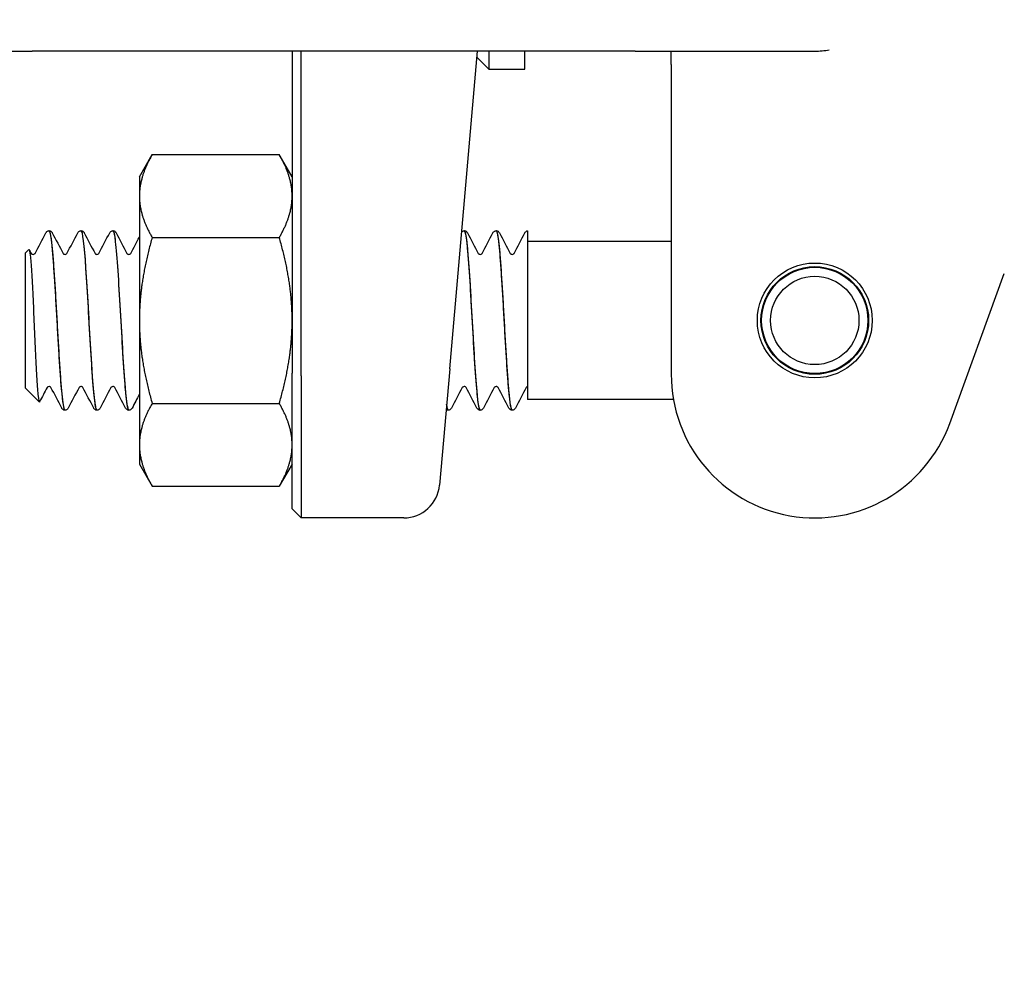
# Model space of a CAD drawing. Header units: inches. Extents: x 24 to 1128, y -69 to 748.
# Tile 343 of 656: x 451.32 to 453.03, y 687.22 to 688.86. Entities that reach past the tile are written whole.
import ezdxf

# ---------------------------------------------------------------- set-up
doc = ezdxf.new("R2010")
doc.units = ezdxf.units.IN
doc.header["$LTSCALE"] = 32
doc.header["$MEASUREMENT"] = 0
doc.layers.add('Dimension (ANSI)', color=7, linetype='Continuous', lineweight=25)
doc.layers.add('Visible (ANSI)', color=7, linetype='Continuous', lineweight=30)
doc.styles.add('Note Text (ANSI)', font='tahoma.ttf')
doc.dimstyles.new('SB Fraction-16 (ANSI)', dxfattribs={"dimscale": 32, "dimtxt": 0.125, "dimasz": 0.098425, "dimexe": 0.125, "dimexo": 0.0625, "dimgap": 0.031496, "dimtad": 0, "dimtih": 1, "dimtoh": 1, "dimdec": 4, "dimrnd": 1e-08, "dimzin": 0, "dimdsep": 46, "dimlunit": 5, "dimtxsty": 'Note Text (ANSI)', "dimcen": 0.09, "dimdle": 0.393701, "dimclrd": 256, "dimclre": 256, "dimclrt": 256, "dimadec": 0, "dimazin": 3, "dimtfac": 0.96, "dimtofl": 0, "dimtmove": 0, "dimatfit": 3, "dimfxl": 1, "dimfrac": 2, "dimtolj": 1, "dimtzin": 12, "dimlwd": -1, "dimlwe": -1, "dimarcsym": 0})

# ---------------------------------------------------------------- blocks, each defined once
blk = doc.blocks.new('*D18')
at = {"layer": 'Defpoints', "color": 0, "transparency": 16777216}
for p in [(468.7806, 692.6685), (316.9743, 544.6685), (468.7806, 544.6685)]:
    blk.add_point(p, dxfattribs=at)
at = {"layer": 'Dimension (ANSI)', "transparency": 16777216}
for p, q in [((466.7806, 692.6685), (312.9743, 692.6685)), ((316.9743, 689.5189), (316.9743, 626.7677)), ((316.9743, 547.8181), (316.9743, 620.5693)), ((466.7806, 544.6685), (312.9743, 544.6685))]:
    blk.add_line(p, q, dxfattribs=at)
for points in [[(316.4494, 689.5189), (317.4993, 689.5189), (316.9743, 692.6685)], [(316.4494, 547.8181), (317.4993, 547.8181), (316.9743, 544.6685)]]:
    blk.add_solid(points, dxfattribs=at)
at = {"layer": 'Dimension (ANSI)', "transparency": 16777216, "insert": (312.8723, 625.7599), "char_height": 4, "attachment_point": 1, "style": 'Note Text (ANSI)'}
blk.add_mtext('\\A1;148', dxfattribs=at)

msp = doc.modelspace()

# ---------------------------------------------------------------- linework, layer by layer
at = {"layer": 'Visible (ANSI)'}
for p, q in [((451.02792, 688.80529), (451.34042, 688.80529)), ((452.39042, 688.80529), (451.34042, 688.80529)), ((451.79292, 688.80529), (451.79292, 688.24467)), ((451.80854, 688.24029), (451.80854, 688.80529)), ((452.0672, 688.25234), (452.11558, 688.80529)), ((452.13529, 688.80529), (452.13529, 688.77404)), ((452.19779, 688.77404), (452.19779, 688.80529)), ((452.39042, 688.80529), (452.70292, 688.80529)), ((452.45292, 688.78216), (452.45292, 688.80529)), ((452.11465, 688.79468), (452.13529, 688.77404)), ((452.13529, 688.77404), (452.19779, 688.77404)), ((452.45292, 688.78216), (452.45292, 688.58963)), ((451.52692, 688.58654), (451.54925, 688.62522)), ((451.54925, 688.62522), (451.77059, 688.62522)), ((451.79292, 688.58654), (451.77059, 688.62522)), ((451.52692, 688.58654), (451.52692, 688.55305)), ((452.45292, 688.58963), (452.45292, 688.24279)), ((451.52692, 688.55305), (451.52692, 688.33654)), ((451.36994, 688.49279), (451.36936, 688.49279)), ((451.42555, 688.49279), (451.42497, 688.49279)), ((451.48116, 688.49279), (451.48058, 688.49279)), ((451.54925, 688.48088), (451.77059, 688.48088)), ((452.09289, 688.49279), (452.0923, 688.49279)), ((452.1485, 688.49279), (452.14791, 688.49279)), ((452.20292, 688.49273), (452.20292, 688.47636)), ((452.20292, 688.47636), (452.20292, 688.36496)), ((451.32792, 688.45381), (451.33424, 688.46013)), ((452.45292, 688.47404), (452.20292, 688.47404)), ((451.32792, 688.45381), (451.32792, 688.21927)), ((452.93784, 688.15729), (453.03292, 688.41851)), ((452.20292, 688.36496), (452.20292, 688.19904)), ((451.52692, 688.33654), (451.52692, 688.12003)), ((451.79292, 688.00842), (451.79292, 688.24467)), ((451.80854, 688.24029), (451.80854, 687.99279)), ((452.0672, 688.25234), (452.04949, 688.04984)), ((451.32792, 688.21927), (451.35252, 688.19466)), ((451.54925, 688.1922), (451.77059, 688.1922)), ((452.45678, 688.19904), (452.20292, 688.19904)), ((451.39775, 688.18029), (451.39716, 688.18029)), ((451.45336, 688.18029), (451.45278, 688.18029)), ((451.50897, 688.18029), (451.50839, 688.18029)), ((452.06508, 688.18029), (452.0645, 688.18029)), ((452.12069, 688.18029), (452.12011, 688.18029)), ((452.1763, 688.18029), (452.17572, 688.18029)), ((451.52692, 688.12003), (451.52692, 688.08654)), ((451.52692, 688.08654), (451.54925, 688.04787)), ((451.79292, 688.08654), (451.77059, 688.04787)), ((451.54925, 688.04787), (451.77059, 688.04787)), ((451.79292, 688.00842), (451.80854, 687.99279)), ((451.98722, 687.99279), (451.80854, 687.99279))]:
    msp.add_line(p, q, dxfattribs=at)
for radius in [0.1, 0.09375, 0.0925, 0.07688]:
    msp.add_circle((452.70292, 688.33654), radius, dxfattribs=at)
for centre, radius, start, end in [((452.70292, 688.93029), 0.125, 270, 281.6694), ((452.70292, 688.24279), 0.25, 180, 340), ((451.98722, 688.05529), 0.0625, 270, 355)]:
    msp.add_arc(centre, radius, start, end, dxfattribs=at)
for points in [[(451.54925, 688.62522), (451.52692, 688.58654), (451.52692, 688.55305)], [(451.79292, 688.55305), (451.79292, 688.58654), (451.77059, 688.62522)], [(451.52692, 688.55305), (451.52692, 688.51955), (451.54925, 688.48088)], [(451.77059, 688.48088), (451.79292, 688.51955), (451.79292, 688.55305)], [(451.54925, 688.48088), (451.52692, 688.40353), (451.52692, 688.33654)], [(451.79292, 688.33654), (451.79292, 688.40353), (451.77059, 688.48088)], [(451.52692, 688.33654), (451.52692, 688.26955), (451.54925, 688.1922)], [(451.77059, 688.1922), (451.79292, 688.26955), (451.79292, 688.33654)], [(451.54925, 688.1922), (451.52692, 688.15353), (451.52692, 688.12003)], [(451.79292, 688.12003), (451.79292, 688.15353), (451.77059, 688.1922)], [(451.52692, 688.12003), (451.52692, 688.08654), (451.54925, 688.04787)], [(451.77059, 688.04787), (451.79292, 688.08654), (451.79292, 688.12003)]]:
    msp.add_rational_spline(points, [1, 1.0379548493, 1], degree=2, dxfattribs=at)
for points in [[(451.34521, 688.45321), (451.35146, 688.46509), (451.3577, 688.47699), (451.36393, 688.48889)], [(451.36409, 688.4892), (451.36404, 688.4891), (451.36398, 688.48899), (451.36393, 688.48889)], [(451.37528, 688.48905), (451.38155, 688.4771), (451.38781, 688.46515), (451.39409, 688.45321)], [(451.40082, 688.45321), (451.4071, 688.46515), (451.41337, 688.4771), (451.41963, 688.48905)], [(451.4309, 688.48905), (451.43716, 688.4771), (451.44342, 688.46515), (451.44971, 688.45321)], [(451.45643, 688.45321), (451.46271, 688.46515), (451.46898, 688.4771), (451.47524, 688.48905)], [(451.48651, 688.48905), (451.49277, 688.4771), (451.49903, 688.46515), (451.50532, 688.45321)], [(451.51204, 688.45321), (451.51701, 688.46265), (451.52197, 688.4721), (451.52692, 688.48155)], [(452.09823, 688.48905), (452.10449, 688.4771), (452.11076, 688.46515), (452.11704, 688.45321)], [(452.12376, 688.45321), (452.13004, 688.46515), (452.13631, 688.4771), (452.14257, 688.48905)], [(452.15384, 688.48905), (452.1601, 688.4771), (452.16637, 688.46515), (452.17265, 688.45321)], [(452.17937, 688.45321), (452.18565, 688.46515), (452.19192, 688.4771), (452.19818, 688.48905)], [(451.33503, 688.45978), (451.33618, 688.45759), (451.33733, 688.4554), (451.33848, 688.45321)], [(451.36629, 688.21987), (451.36192, 688.21158), (451.35757, 688.20328), (451.35322, 688.19497)], [(451.39182, 688.18403), (451.38556, 688.19598), (451.37929, 688.20793), (451.37301, 688.21987)], [(451.4219, 688.21987), (451.41562, 688.20793), (451.40935, 688.19598), (451.40309, 688.18403)], [(451.44743, 688.18403), (451.44117, 688.19598), (451.4349, 688.20793), (451.42862, 688.21987)], [(451.47751, 688.21987), (451.47123, 688.20793), (451.46496, 688.19598), (451.4587, 688.18403)], [(451.50304, 688.18403), (451.49678, 688.19598), (451.49052, 688.20793), (451.48423, 688.21987)], [(452.08923, 688.21987), (452.08295, 688.20793), (452.07668, 688.19598), (452.07042, 688.18403)], [(452.11477, 688.18403), (452.10851, 688.19598), (452.10224, 688.20793), (452.09596, 688.21987)], [(452.14484, 688.21987), (452.13856, 688.20793), (452.1323, 688.19598), (452.12603, 688.18403)], [(452.17038, 688.18403), (452.16412, 688.19598), (452.15785, 688.20793), (452.15157, 688.21987)], [(452.20046, 688.21987), (452.19417, 688.20793), (452.18791, 688.19598), (452.18165, 688.18403)], [(451.52692, 688.20807), (451.52271, 688.20006), (451.51851, 688.19204), (451.51431, 688.18403)], [(452.06162, 688.18865), (452.06258, 688.18333), (452.06354, 688.18064), (452.0645, 688.18061)], [(452.06511, 688.18055), (452.06401, 688.18059), (452.06291, 688.18414), (452.06182, 688.191)]]:
    msp.add_open_spline(points, degree=3, dxfattribs=at)
for points, knots in [([(451.36515, 688.49072), (451.36507, 688.49063), (451.36498, 688.49053), (451.36466, 688.49013), (451.3644, 688.48976), (451.36409, 688.4892)], [-0.025931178, -0.025931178, -0.025931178, -0.025931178, -0.019551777, -0.019551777, 0, 0, 0, 0]), ([(451.36515, 688.49072), (451.36553, 688.49115), (451.36603, 688.49161), (451.36742, 688.49242), (451.36835, 688.49274), (451.36933, 688.49279)], [0, 0, 0, 0, 0.013250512, 0.013250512, 0.027054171, 0.027054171, 0.027054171, 0.027054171]), ([(451.36933, 688.49257), (451.37134, 688.49245), (451.37335, 688.48051), (451.37535, 688.45833), (451.37817, 688.42718), (451.38099, 688.37664), (451.3838, 688.32699), (451.38662, 688.27736), (451.38944, 688.22994), (451.39225, 688.20374), (451.39389, 688.18851), (451.39553, 688.18069), (451.39716, 688.18061)], [4.7095281, 4.7095281, 4.7095281, 4.7095281, 5.3893637, 5.3893637, 5.3893637, 6.3443154, 6.3443154, 6.3443154, 7.2990044, 7.2990044, 7.2990044, 7.8539816, 7.8539816, 7.8539816, 7.8539816]), ([(451.39777, 688.1805), (451.39568, 688.18063), (451.3936, 688.19365), (451.39151, 688.21755), (451.38869, 688.24974), (451.38588, 688.30079), (451.38307, 688.35027), (451.38023, 688.4002), (451.37739, 688.44717), (451.37455, 688.4721), (451.37301, 688.48558), (451.37148, 688.49252), (451.36994, 688.49258)], [-14.1400278, -14.1400278, -14.1400278, -14.1400278, -13.4320997, -13.4320997, -13.4320997, -12.4783682, -12.4783682, -12.4783682, -11.5160648, -11.5160648, -11.5160648, -10.9955743, -10.9955743, -10.9955743, -10.9955743]), ([(451.36997, 688.49279), (451.3711, 688.49273), (451.37216, 688.49231), (451.37363, 688.49132), (451.37412, 688.4908), (451.37482, 688.48988), (451.37507, 688.48946), (451.37528, 688.48905)], [0, 0, 0, 0, 0.015967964, 0.015967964, 0.031253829, 0.031253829, 0.045415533, 0.045415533, 0.045415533, 0.045415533]), ([(451.41963, 688.48905), (451.41996, 688.48969), (451.42036, 688.49036), (451.4215, 688.49146), (451.422, 688.49185), (451.42329, 688.4925), (451.4241, 688.49275), (451.42495, 688.49279)], [0, 0, 0, 0, 0.022095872, 0.022095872, 0.033561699, 0.033561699, 0.045438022, 0.045438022, 0.045438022, 0.045438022]), ([(451.42495, 688.49273), (451.42531, 688.49278), (451.42567, 688.49244), (451.42603, 688.49167), (451.42884, 688.48575), (451.43165, 688.45478), (451.43447, 688.41114), (451.43728, 688.36752), (451.44009, 688.3124), (451.4429, 688.26782), (451.44572, 688.22324), (451.44853, 688.19038), (451.45134, 688.18235), (451.45182, 688.18098), (451.4523, 688.18034), (451.45278, 688.18039)], [10.9927134, 10.9927134, 10.9927134, 10.9927134, 11.1151899, 11.1151899, 11.1151899, 12.0686082, 12.0686082, 12.0686082, 13.0217811, 13.0217811, 13.0217811, 13.9747115, 13.9747115, 13.9747115, 14.1371669, 14.1371669, 14.1371669, 14.1371669]), ([(451.45338, 688.18054), (451.45249, 688.1804), (451.4516, 688.18259), (451.45072, 688.1872), (451.44791, 688.20177), (451.44511, 688.24017), (451.4423, 688.28714), (451.4395, 688.33403), (451.4367, 688.38823), (451.4339, 688.42825), (451.43112, 688.46804), (451.42834, 688.49272), (451.42555, 688.49279)], [-20.4232131, -20.4232131, -20.4232131, -20.4232131, -20.1217618, -20.1217618, -20.1217618, -19.1712317, -19.1712317, -19.1712317, -18.2223022, -18.2223022, -18.2223022, -17.2787596, -17.2787596, -17.2787596, -17.2787596]), ([(451.42558, 688.49279), (451.42671, 688.49273), (451.42778, 688.49231), (451.42925, 688.49132), (451.42973, 688.4908), (451.43044, 688.48988), (451.43068, 688.48946), (451.4309, 688.48905)], [0, 0, 0, 0, 0.015967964, 0.015967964, 0.031253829, 0.031253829, 0.045415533, 0.045415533, 0.045415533, 0.045415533]), ([(451.47524, 688.48905), (451.47557, 688.48969), (451.47597, 688.49036), (451.47711, 688.49146), (451.47761, 688.49185), (451.4789, 688.4925), (451.47971, 688.49275), (451.48056, 688.49279)], [0, 0, 0, 0, 0.022095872, 0.022095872, 0.033561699, 0.033561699, 0.045438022, 0.045438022, 0.045438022, 0.045438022]), ([(451.48056, 688.49246), (451.48206, 688.49251), (451.48355, 688.48608), (451.48505, 688.47326), (451.48786, 688.44927), (451.49067, 688.40352), (451.49348, 688.35427), (451.49629, 688.30503), (451.49909, 688.25358), (451.5019, 688.22042), (451.50406, 688.19488), (451.50622, 688.1807), (451.50839, 688.18045)], [17.2758987, 17.2758987, 17.2758987, 17.2758987, 17.7840647, 17.7840647, 17.7840647, 18.7358252, 18.7358252, 18.7358252, 19.6873602, 19.6873602, 19.6873602, 20.4203522, 20.4203522, 20.4203522, 20.4203522]), ([(451.50899, 688.18034), (451.50652, 688.18045), (451.50405, 688.1993), (451.50158, 688.23163), (451.49874, 688.26884), (451.49589, 688.32293), (451.49305, 688.37184), (451.49021, 688.42062), (451.48738, 688.46291), (451.48454, 688.48155), (451.48342, 688.48895), (451.48229, 688.49255), (451.48116, 688.49248)], [-26.7063984, -26.7063984, -26.7063984, -26.7063984, -25.8688703, -25.8688703, -25.8688703, -24.9048316, -24.9048316, -24.9048316, -23.9435311, -23.9435311, -23.9435311, -23.5619449, -23.5619449, -23.5619449, -23.5619449]), ([(451.48119, 688.49279), (451.48232, 688.49273), (451.48339, 688.49231), (451.48486, 688.49132), (451.48534, 688.4908), (451.48605, 688.48988), (451.48629, 688.48946), (451.48651, 688.48905)], [0, 0, 0, 0, 0.015967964, 0.015967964, 0.031253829, 0.031253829, 0.045415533, 0.045415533, 0.045415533, 0.045415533]), ([(452.08805, 688.49068), (452.08817, 688.49081), (452.0883, 688.49095), (452.08883, 688.49146), (452.08933, 688.49185), (452.09062, 688.4925), (452.09143, 688.49275), (452.09228, 688.49279)], [0.017920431, 0.017920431, 0.017920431, 0.017920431, 0.022095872, 0.022095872, 0.033561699, 0.033561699, 0.045438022, 0.045438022, 0.045438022, 0.045438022]), ([(452.09228, 688.49268), (452.09277, 688.49276), (452.09327, 688.49211), (452.09376, 688.49068), (452.09658, 688.48252), (452.0994, 688.44934), (452.10222, 688.40449), (452.10504, 688.35973), (452.10786, 688.30454), (452.11067, 688.26103), (452.11348, 688.2176), (452.11629, 688.18695), (452.1191, 688.18131), (452.11944, 688.18063), (452.11977, 688.18031), (452.12011, 688.18035)], [86.3909371, 86.3909371, 86.3909371, 86.3909371, 86.558303, 86.558303, 86.558303, 87.5147256, 87.5147256, 87.5147256, 88.4689986, 88.4689986, 88.4689986, 89.4213086, 89.4213086, 89.4213086, 89.5353906, 89.5353906, 89.5353906, 89.5353906]), ([(452.12072, 688.18049), (452.11997, 688.18037), (452.11922, 688.18189), (452.11848, 688.18516), (452.11567, 688.19744), (452.11286, 688.23405), (452.11004, 688.28035), (452.10723, 688.32663), (452.10442, 688.3814), (452.10161, 688.42277), (452.09881, 688.46412), (452.096, 688.49101), (452.09319, 688.4927), (452.09309, 688.49276), (452.09299, 688.49279), (452.09289, 688.49278)], [-95.8214368, -95.8214368, -95.8214368, -95.8214368, -95.568359, -95.568359, -95.568359, -94.6156683, -94.6156683, -94.6156683, -93.6632144, -93.6632144, -93.6632144, -92.7109946, -92.7109946, -92.7109946, -92.6769833, -92.6769833, -92.6769833, -92.6769833]), ([(452.09291, 688.49279), (452.09405, 688.49273), (452.09511, 688.49231), (452.09658, 688.49132), (452.09706, 688.4908), (452.09777, 688.48988), (452.09802, 688.48946), (452.09823, 688.48905)], [0, 0, 0, 0, 0.015967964, 0.015967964, 0.031253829, 0.031253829, 0.045415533, 0.045415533, 0.045415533, 0.045415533]), ([(452.14257, 688.48905), (452.1429, 688.48969), (452.1433, 688.49036), (452.14444, 688.49146), (452.14494, 688.49185), (452.14623, 688.4925), (452.14705, 688.49275), (452.14789, 688.49279)], [0, 0, 0, 0, 0.022095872, 0.022095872, 0.033561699, 0.033561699, 0.045438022, 0.045438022, 0.045438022, 0.045438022]), ([(452.14789, 688.49248), (452.14957, 688.49246), (452.15125, 688.48431), (452.15293, 688.46841), (452.15574, 688.44175), (452.15856, 688.39406), (452.16137, 688.34443), (452.16417, 688.295), (452.16698, 688.24493), (452.16978, 688.21416), (452.17176, 688.19243), (452.17374, 688.18074), (452.17572, 688.18053)], [92.6741224, 92.6741224, 92.6741224, 92.6741224, 93.2431504, 93.2431504, 93.2431504, 94.1972517, 94.1972517, 94.1972517, 95.1476373, 95.1476373, 95.1476373, 95.8185759, 95.8185759, 95.8185759, 95.8185759]), ([(452.17633, 688.18037), (452.17392, 688.18051), (452.17152, 688.19824), (452.16911, 688.22905), (452.1663, 688.26511), (452.16348, 688.31814), (452.16067, 688.36689), (452.15786, 688.41563), (452.15504, 688.4588), (452.15223, 688.47912), (452.15098, 688.4881), (452.14974, 688.49251), (452.1485, 688.49247)], [-102.1046221, -102.1046221, -102.1046221, -102.1046221, -101.2896371, -101.2896371, -101.2896371, -100.3354652, -100.3354652, -100.3354652, -99.3815473, -99.3815473, -99.3815473, -98.9601686, -98.9601686, -98.9601686, -98.9601686]), ([(452.14852, 688.49279), (452.14966, 688.49273), (452.15072, 688.49231), (452.15219, 688.49132), (452.15267, 688.4908), (452.15338, 688.48988), (452.15363, 688.48946), (452.15384, 688.48905)], [0, 0, 0, 0, 0.015967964, 0.015967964, 0.031253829, 0.031253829, 0.045415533, 0.045415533, 0.045415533, 0.045415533]), ([(452.19818, 688.48905), (452.1985, 688.48965), (452.19887, 688.49028), (452.19989, 688.49132), (452.20032, 688.49168), (452.20144, 688.49234), (452.20215, 688.49261), (452.20292, 688.49273)], [0, 0, 0, 0, 0.020860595, 0.020860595, 0.031618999, 0.031618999, 0.042693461, 0.042693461, 0.042693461, 0.042693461]), ([(451.33424, 688.46013), (451.33438, 688.46027), (451.33451, 688.4603), (451.33542, 688.45984), (451.33617, 688.45623), (451.33768, 688.443), (451.33843, 688.4334), (451.33995, 688.40929), (451.3407, 688.39495), (451.34221, 688.36327), (451.34296, 688.34621), (451.34447, 688.31156), (451.34522, 688.2943), (451.34674, 688.26188), (451.34749, 688.24706), (451.349, 688.2219), (451.34975, 688.21187), (451.35127, 688.19807), (451.35202, 688.19452), (451.35292, 688.19455), (451.35307, 688.19469), (451.35322, 688.19497)], [-1.8174748, -1.8174748, -1.8174748, -1.8174748, -1.7949096, -1.7949096, -1.6700584, -1.6700584, -1.5430016, -1.5430016, -1.41374, -1.41374, -1.2822742, -1.2822742, -1.1486049, -1.1486049, -1.0127327, -1.0127327, -0.8746582, -0.8746582, -0.7343822, -0.7343822, -0.7065085, -0.7065085, -0.7065085, -0.7065085]), ([(451.33847, 688.45323), (451.33847, 688.45323), (451.33854, 688.45307), (451.3391, 688.45254), (451.33944, 688.45226), (451.34045, 688.45179), (451.34114, 688.4516), (451.34184, 688.4516)], [0.003893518, 0.003893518, 0.003893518, 0.003893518, 0.02135506, 0.02135506, 0.032660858, 0.032660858, 0.044379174, 0.044379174, 0.044379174, 0.044379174]), ([(451.34184, 688.4516), (451.34292, 688.4516), (451.34391, 688.45205), (451.34487, 688.45276), (451.34507, 688.45301), (451.3452, 688.4532), (451.34522, 688.45323), (451.34522, 688.45323)], [0, 0, 0, 0, 0.017919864, 0.017919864, 0.032518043, 0.032518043, 0.040461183, 0.040461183, 0.040461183, 0.040461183]), ([(451.39408, 688.45323), (451.39408, 688.45323), (451.39416, 688.45307), (451.39471, 688.45254), (451.39505, 688.45226), (451.39606, 688.45179), (451.39675, 688.4516), (451.39746, 688.4516)], [0.003893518, 0.003893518, 0.003893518, 0.003893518, 0.02135506, 0.02135506, 0.032660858, 0.032660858, 0.044379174, 0.044379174, 0.044379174, 0.044379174]), ([(451.39746, 688.4516), (451.39853, 688.4516), (451.39953, 688.45205), (451.40048, 688.45276), (451.40068, 688.45301), (451.40081, 688.4532), (451.40083, 688.45323), (451.40083, 688.45323)], [0, 0, 0, 0, 0.017919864, 0.017919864, 0.032518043, 0.032518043, 0.040461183, 0.040461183, 0.040461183, 0.040461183]), ([(451.44969, 688.45323), (451.44969, 688.45323), (451.44977, 688.45307), (451.45032, 688.45254), (451.45066, 688.45226), (451.45167, 688.45179), (451.45237, 688.4516), (451.45307, 688.4516)], [0.003893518, 0.003893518, 0.003893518, 0.003893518, 0.02135506, 0.02135506, 0.032660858, 0.032660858, 0.044379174, 0.044379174, 0.044379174, 0.044379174]), ([(451.45307, 688.4516), (451.45414, 688.4516), (451.45514, 688.45205), (451.4561, 688.45276), (451.45629, 688.45301), (451.45642, 688.4532), (451.45644, 688.45323), (451.45644, 688.45323)], [0, 0, 0, 0, 0.017919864, 0.017919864, 0.032518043, 0.032518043, 0.040461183, 0.040461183, 0.040461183, 0.040461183]), ([(451.5053, 688.45323), (451.5053, 688.45323), (451.50538, 688.45307), (451.50593, 688.45254), (451.50627, 688.45226), (451.50728, 688.45179), (451.50798, 688.4516), (451.50868, 688.4516)], [0.003893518, 0.003893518, 0.003893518, 0.003893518, 0.02135506, 0.02135506, 0.032660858, 0.032660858, 0.044379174, 0.044379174, 0.044379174, 0.044379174]), ([(451.50868, 688.4516), (451.50975, 688.4516), (451.51075, 688.45205), (451.51171, 688.45276), (451.5119, 688.45301), (451.51203, 688.4532), (451.51205, 688.45323), (451.51205, 688.45323)], [0, 0, 0, 0, 0.017919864, 0.017919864, 0.032518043, 0.032518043, 0.040461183, 0.040461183, 0.040461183, 0.040461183]), ([(452.11703, 688.45323), (452.11703, 688.45323), (452.1171, 688.45307), (452.11765, 688.45254), (452.11799, 688.45226), (452.11901, 688.45179), (452.1197, 688.4516), (452.1204, 688.4516)], [0.003893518, 0.003893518, 0.003893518, 0.003893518, 0.02135506, 0.02135506, 0.032660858, 0.032660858, 0.044379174, 0.044379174, 0.044379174, 0.044379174]), ([(452.1204, 688.4516), (452.12147, 688.4516), (452.12247, 688.45205), (452.12343, 688.45276), (452.12362, 688.45301), (452.12376, 688.4532), (452.12377, 688.45323), (452.12377, 688.45323)], [0, 0, 0, 0, 0.017919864, 0.017919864, 0.032518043, 0.032518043, 0.040461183, 0.040461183, 0.040461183, 0.040461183]), ([(452.17264, 688.45323), (452.17264, 688.45323), (452.17271, 688.45307), (452.17326, 688.45254), (452.17361, 688.45226), (452.17462, 688.45179), (452.17531, 688.4516), (452.17601, 688.4516)], [0.003893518, 0.003893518, 0.003893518, 0.003893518, 0.02135506, 0.02135506, 0.032660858, 0.032660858, 0.044379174, 0.044379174, 0.044379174, 0.044379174]), ([(452.17601, 688.4516), (452.17708, 688.4516), (452.17808, 688.45205), (452.17904, 688.45276), (452.17923, 688.45301), (452.17937, 688.4532), (452.17939, 688.45323), (452.17939, 688.45323)], [0, 0, 0, 0, 0.017919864, 0.017919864, 0.032518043, 0.032518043, 0.040461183, 0.040461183, 0.040461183, 0.040461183]), ([(451.36965, 688.22148), (451.36858, 688.22148), (451.36758, 688.22103), (451.36662, 688.22033), (451.36643, 688.22007), (451.36629, 688.21988), (451.36628, 688.21985), (451.36628, 688.21985)], [0, 0, 0, 0, 0.017919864, 0.017919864, 0.032518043, 0.032518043, 0.040461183, 0.040461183, 0.040461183, 0.040461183]), ([(451.37302, 688.21985), (451.37302, 688.21985), (451.37295, 688.22002), (451.3724, 688.22054), (451.37206, 688.22082), (451.37104, 688.22129), (451.37035, 688.22148), (451.36965, 688.22148)], [0.003893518, 0.003893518, 0.003893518, 0.003893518, 0.02135506, 0.02135506, 0.032660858, 0.032660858, 0.044379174, 0.044379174, 0.044379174, 0.044379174]), ([(451.42526, 688.22148), (451.42419, 688.22148), (451.42319, 688.22103), (451.42223, 688.22033), (451.42204, 688.22007), (451.42191, 688.21988), (451.42189, 688.21985), (451.42189, 688.21985)], [0, 0, 0, 0, 0.017919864, 0.017919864, 0.032518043, 0.032518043, 0.040461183, 0.040461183, 0.040461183, 0.040461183]), ([(451.42864, 688.21985), (451.42864, 688.21985), (451.42856, 688.22002), (451.42801, 688.22054), (451.42767, 688.22082), (451.42666, 688.22129), (451.42596, 688.22148), (451.42526, 688.22148)], [0.003893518, 0.003893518, 0.003893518, 0.003893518, 0.02135506, 0.02135506, 0.032660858, 0.032660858, 0.044379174, 0.044379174, 0.044379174, 0.044379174]), ([(451.48087, 688.22148), (451.4798, 688.22148), (451.4788, 688.22103), (451.47784, 688.22033), (451.47765, 688.22007), (451.47752, 688.21988), (451.4775, 688.21985), (451.4775, 688.21985)], [0, 0, 0, 0, 0.017919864, 0.017919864, 0.032518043, 0.032518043, 0.040461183, 0.040461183, 0.040461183, 0.040461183]), ([(451.48425, 688.21985), (451.48425, 688.21985), (451.48417, 688.22002), (451.48362, 688.22054), (451.48328, 688.22082), (451.48227, 688.22129), (451.48157, 688.22148), (451.48087, 688.22148)], [0.003893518, 0.003893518, 0.003893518, 0.003893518, 0.02135506, 0.02135506, 0.032660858, 0.032660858, 0.044379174, 0.044379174, 0.044379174, 0.044379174]), ([(452.09259, 688.22148), (452.09152, 688.22148), (452.09053, 688.22103), (452.08957, 688.22033), (452.08937, 688.22007), (452.08924, 688.21988), (452.08922, 688.21985), (452.08922, 688.21985)], [0, 0, 0, 0, 0.017919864, 0.017919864, 0.032518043, 0.032518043, 0.040461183, 0.040461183, 0.040461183, 0.040461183]), ([(452.09597, 688.21985), (452.09597, 688.21985), (452.0959, 688.22002), (452.09534, 688.22054), (452.095, 688.22082), (452.09399, 688.22129), (452.0933, 688.22148), (452.09259, 688.22148)], [0.003893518, 0.003893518, 0.003893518, 0.003893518, 0.02135506, 0.02135506, 0.032660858, 0.032660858, 0.044379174, 0.044379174, 0.044379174, 0.044379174]), ([(452.14821, 688.22148), (452.14713, 688.22148), (452.14614, 688.22103), (452.14518, 688.22033), (452.14499, 688.22007), (452.14485, 688.21988), (452.14483, 688.21985), (452.14483, 688.21985)], [0, 0, 0, 0, 0.017919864, 0.017919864, 0.032518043, 0.032518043, 0.040461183, 0.040461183, 0.040461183, 0.040461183]), ([(452.15158, 688.21985), (452.15158, 688.21985), (452.15151, 688.22002), (452.15095, 688.22054), (452.15061, 688.22082), (452.1496, 688.22129), (452.14891, 688.22148), (452.14821, 688.22148)], [0.003893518, 0.003893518, 0.003893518, 0.003893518, 0.02135506, 0.02135506, 0.032660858, 0.032660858, 0.044379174, 0.044379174, 0.044379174, 0.044379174]), ([(452.20292, 688.22139), (452.20194, 688.22119), (452.20123, 688.22069), (452.20057, 688.22007), (452.20047, 688.2199), (452.20045, 688.21986), (452.20044, 688.21985), (452.20044, 688.21985)], [0, 0, 0, 0, 0.017397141, 0.017397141, 0.033013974, 0.033013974, 0.035372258, 0.035372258, 0.035372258, 0.035372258]), ([(451.39714, 688.18029), (451.39601, 688.18035), (451.39494, 688.18077), (451.39347, 688.18176), (451.39299, 688.18228), (451.39228, 688.1832), (451.39203, 688.18362), (451.39182, 688.18403)], [0, 0, 0, 0, 0.015967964, 0.015967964, 0.031253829, 0.031253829, 0.045415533, 0.045415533, 0.045415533, 0.045415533]), ([(451.40309, 688.18403), (451.40276, 688.18339), (451.40236, 688.18272), (451.40122, 688.18162), (451.40072, 688.18123), (451.39943, 688.18058), (451.39862, 688.18033), (451.39777, 688.18029)], [0, 0, 0, 0, 0.022095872, 0.022095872, 0.033561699, 0.033561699, 0.045438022, 0.045438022, 0.045438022, 0.045438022]), ([(451.45275, 688.18029), (451.45162, 688.18035), (451.45055, 688.18077), (451.44908, 688.18176), (451.4486, 688.18228), (451.44789, 688.1832), (451.44765, 688.18362), (451.44743, 688.18403)], [0, 0, 0, 0, 0.015967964, 0.015967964, 0.031253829, 0.031253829, 0.045415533, 0.045415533, 0.045415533, 0.045415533]), ([(451.4587, 688.18403), (451.45837, 688.18339), (451.45797, 688.18272), (451.45683, 688.18162), (451.45633, 688.18123), (451.45504, 688.18058), (451.45423, 688.18033), (451.45338, 688.18029)], [0, 0, 0, 0, 0.022095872, 0.022095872, 0.033561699, 0.033561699, 0.045438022, 0.045438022, 0.045438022, 0.045438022]), ([(451.50836, 688.18029), (451.50723, 688.18035), (451.50616, 688.18077), (451.50469, 688.18176), (451.50421, 688.18228), (451.5035, 688.1832), (451.50326, 688.18362), (451.50304, 688.18403)], [0, 0, 0, 0, 0.015967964, 0.015967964, 0.031253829, 0.031253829, 0.045415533, 0.045415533, 0.045415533, 0.045415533]), ([(451.51431, 688.18403), (451.51398, 688.18339), (451.51358, 688.18272), (451.51244, 688.18162), (451.51194, 688.18123), (451.51065, 688.18058), (451.50984, 688.18033), (451.50899, 688.18029)], [0, 0, 0, 0, 0.022095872, 0.022095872, 0.033561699, 0.033561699, 0.045438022, 0.045438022, 0.045438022, 0.045438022]), ([(452.06447, 688.18029), (452.06334, 688.18035), (452.06228, 688.18077), (452.06134, 688.1814), (452.06117, 688.18153), (452.06102, 688.18165)], [0, 0, 0, 0, 0.015967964, 0.015967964, 0.019879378, 0.019879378, 0.019879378, 0.019879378]), ([(452.07042, 688.18403), (452.07009, 688.18339), (452.06969, 688.18272), (452.06855, 688.18162), (452.06805, 688.18123), (452.06676, 688.18058), (452.06595, 688.18033), (452.06511, 688.18029)], [0, 0, 0, 0, 0.022095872, 0.022095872, 0.033561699, 0.033561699, 0.045438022, 0.045438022, 0.045438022, 0.045438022]), ([(452.12008, 688.18029), (452.11895, 688.18035), (452.11789, 688.18077), (452.11642, 688.18176), (452.11593, 688.18228), (452.11523, 688.1832), (452.11498, 688.18362), (452.11477, 688.18403)], [0, 0, 0, 0, 0.015967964, 0.015967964, 0.031253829, 0.031253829, 0.045415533, 0.045415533, 0.045415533, 0.045415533]), ([(452.12603, 688.18403), (452.1257, 688.18339), (452.1253, 688.18272), (452.12416, 688.18162), (452.12367, 688.18123), (452.12238, 688.18058), (452.12156, 688.18033), (452.12072, 688.18029)], [0, 0, 0, 0, 0.022095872, 0.022095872, 0.033561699, 0.033561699, 0.045438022, 0.045438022, 0.045438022, 0.045438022]), ([(452.1757, 688.18029), (452.17456, 688.18035), (452.1735, 688.18077), (452.17203, 688.18176), (452.17154, 688.18228), (452.17084, 688.1832), (452.17059, 688.18362), (452.17038, 688.18403)], [0, 0, 0, 0, 0.015967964, 0.015967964, 0.031253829, 0.031253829, 0.045415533, 0.045415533, 0.045415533, 0.045415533]), ([(452.18165, 688.18403), (452.18131, 688.18339), (452.18091, 688.18272), (452.17977, 688.18162), (452.17928, 688.18123), (452.17799, 688.18058), (452.17717, 688.18033), (452.17633, 688.18029)], [0, 0, 0, 0, 0.022095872, 0.022095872, 0.033561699, 0.033561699, 0.045438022, 0.045438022, 0.045438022, 0.045438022])]:
    msp.add_open_spline(points, degree=3, knots=knots, dxfattribs=at)

# ---------------------------------------------------------------- dimensions: what is measured, and where the dimension line sits
at = {"layer": 'Dimension (ANSI)'}
dim = msp.add_linear_dim(base=(316.97435, 544.66853), p1=(468.78063, 692.66853), p2=(468.78063, 544.66853), angle=90, dimstyle='SB Fraction-16 (ANSI)', override={"dimgap": 0.031496, "dimdec": 4, "dimtol": 0, "dimlim": 0, "dimtp": 0, "dimtm": 0, "dimtdec": 2, "dimatfit": 1}, dxfattribs=at)
dim.commit()
dim.dimension.update_dxf_attribs({"geometry": '*D18', "text_midpoint": (316.97435, 623.66853), "dimtype": 160})

doc.saveas('drawing.dxf')
